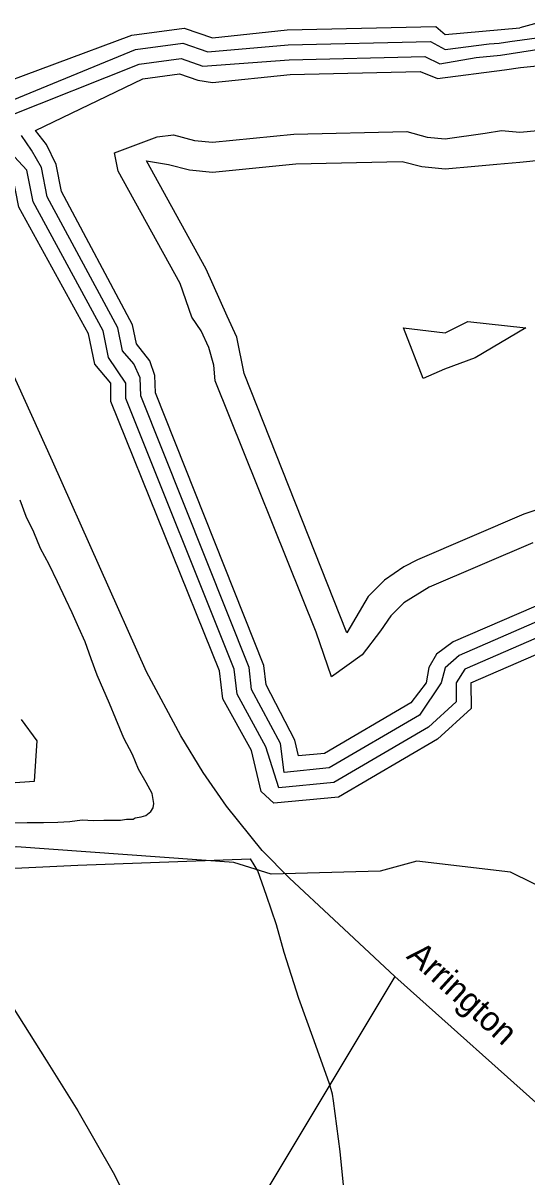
# Model space of a CAD drawing. Extents: x 2260773 to 2342389, y 552869 to 618546.
# Drawn here: x 2299462 to 2300814, y 575994 to 579090 of the extents above; entities that cross this region are included whole.
import ezdxf

# ---------------------------------------------------------------- set-up
doc = ezdxf.new("R2010")
doc.units = 0
for name, color, linetype in [('Exist Hydrographic Buffer Line', 7, 'Continuous'), ('Exist Hydrographic Lake Shore', 7, 'Continuous'), ('Exist Hydrographic Misc Water Feature', 7, 'Continuous'), ('Exist Road Non-System Type 51', 7, 'Continuous'), ('Exist Road Primary NC Attributed', 7, 'Continuous'), ('Exist Road Primary NC Label', 7, 'Continuous'), ('Exist Road Secondary Type 51 Attributed', 7, 'Continuous')]:
    doc.layers.add(name, color=color, linetype=linetype)

msp = doc.modelspace()

# ---------------------------------------------------------------- linework, layer by layer
at = {"layer": 'Exist Hydrographic Buffer Line'}
for points in [[(2299369.8, 578857.3), (2299763.7, 579018.9), (2299890.8, 579035.9), (2299957.7, 579012.6), (2300173.6, 579031.6), (2300555.2, 579040.7), (2300595, 579019.2), (2300713.3, 579034.1), (2300739.8, 579036.2), (2300768.4, 579040.2), (2300854, 579052.5)], [(2299418.6, 578838.8), (2299773.5, 578979.8), (2299886.7, 578995), (2299944.8, 578974.8), (2300176.3, 578991.6), (2300540.8, 579000.3), (2300581, 578980.3), (2300678.6, 578997.4), (2300743.9, 579003.5), (2300886.7, 579025.9)], [(2300201.7, 577123.2), (2300191.8, 577165.6), (2300114.3, 577314), (2300108.2, 577365.6), (2299818, 578097.8), (2299816.2, 578144.6), (2299802, 578183.8), (2299766.4, 578228.9), (2299755.5, 578280.5), (2299565, 578637.7), (2299550.8, 578710.5), (2299525, 578764.4), (2299495.7, 578801.8), (2299783.2, 578940.8), (2299882.4, 578954.1), (2299931.4, 578937), (2299971, 578930.3), (2300178.7, 578951.6), (2300528.1, 578960), (2300574.3, 578941), (2300754.1, 578964.4), (2300796.9, 578970.8), (2300841.8, 578974.9)], [(2300290.3, 577335.6), (2300248.8, 577455.7), (2299977.6, 578130.2), (2299973.9, 578172.4), (2299961, 578219.5), (2299940.4, 578263.7), (2299914.8, 578300.5), (2299883.4, 578390.7), (2299717.3, 578693), (2299707.7, 578741.6), (2299822.5, 578784.6), (2299866, 578790.5), (2299922.6, 578774.6), (2299971, 578770.3), (2300189.2, 578791.9), (2300492.4, 578799.1), (2300546.6, 578783.4), (2300595, 578779.1), (2300702, 578794.8), (2300746.5, 578801.3), (2300795.1, 578797.1), (2300843.5, 578801.3)], [(2300162.9, 577079.3), (2300152.7, 577156.4), (2300075.6, 577301.4), (2300068.6, 577360.7), (2299778, 578090.1), (2299776.8, 578137.6), (2299759.2, 578175.2), (2299729.2, 578210.7), (2299716.3, 578272.3), (2299527.1, 578623.9), (2299511.5, 578702.8), (2299484.4, 578748.6), (2299458.2, 578788.1)], [(2300149, 577037.7), (2300113.9, 577147.3), (2300036.8, 577288.8), (2300028.8, 577356), (2299738.1, 578082.3), (2299738.1, 578123.7), (2299691.9, 578192.7), (2299677.4, 578264), (2299488.9, 578610), (2299472.3, 578695.1), (2299427.2, 578743.7)], [(2300331.1, 577454), (2300055.7, 578149.9), (2300036.2, 578246.9), (2300009.8, 578303.8), (2299953.6, 578429.3), (2299793.2, 578720.7), (2299852.5, 578710.4), (2299908.5, 578695.8), (2299971, 578690.3), (2300194.3, 578711.9), (2300479.5, 578718.8), (2300532.4, 578704.7), (2300595, 578699.1), (2300674.7, 578706.2), (2300733.6, 578711.5), (2300795.1, 578717), (2300857.4, 578722.6)], [(2300535.5, 578136.1), (2300482.8, 578271.9), (2300595, 578259.1), (2300656.1, 578289.2), (2300811.5, 578272.4), (2300675.8, 578191.9), (2300593.5, 578161.3), (2300535.5, 578136.1)], [(2301195.6, 577901.7), (2300806.4, 577771.8), (2300520.3, 577649.5), (2300484, 577631.2), (2300432.6, 577595.2), (2300388.3, 577550.8), (2300331.1, 577454)], [(2300830, 577695.3), (2300552.3, 577576.1), (2300484, 577533.9), (2300449.6, 577499.4), (2300421.5, 577459.4), (2300372.5, 577394.6), (2300290.3, 577335.6)], [(2300877.5, 577542.6), (2300616.1, 577429.4), (2300572, 577396.6), (2300551.3, 577360.5), (2300544.1, 577319.4), (2300502.7, 577265.4), (2300271.2, 577129.9), (2300201.7, 577123.2)], [(2300889.2, 577504.3), (2300632.1, 577392.7), (2300594.8, 577359.4), (2300584.1, 577319.4), (2300526.5, 577233), (2300283.7, 577091), (2300162.9, 577079.3)], [(2300901.3, 577466.1), (2300648.1, 577356.1), (2300624.1, 577319.4), (2300624.7, 577268.1), (2300550.3, 577200.6), (2300296.6, 577052), (2300149, 577037.7)]]:
    msp.add_lwpolyline(points, dxfattribs=at)
at = {"layer": 'Exist Hydrographic Lake Shore'}
for points in [[(2301427.1, 577625.9), (2301685, 577669.1), (2301867.1, 577765.1), (2302316, 577868.6), (2302305.1, 578068.3), (2302280.1, 578083.7), (2302211, 578274.5), (2301967, 578523.9), (2301816.1, 578655.6), (2301723, 578779.8), (2301580, 578859.4), (2301404.1, 578983.5), (2301245, 579055.8), (2300920, 579111.6), (2300795.1, 579077.1)], [(2299655, 578174.5), (2299638, 578255.9), (2299451, 578596.2), (2299432.9, 578687.3), (2299390.9, 578721.8), (2299382.9, 578760.7), (2299349.1, 578795.5), (2299332.1, 578844), (2299315, 578869.6), (2299340.1, 578903.4), (2299754.1, 579058), (2299894.9, 579076.8), (2299971, 579050.3)], [(2299971, 579050.3), (2300170.9, 579071.5), (2300570, 579081.1), (2300595, 579059.1), (2300795.1, 579077.1)], [(2300664.1, 577319.4), (2300665.1, 577250.6), (2300574.1, 577168.2), (2300308.9, 577013), (2300135, 576996.2), (2300101, 577027.6), (2300075, 577138.1), (2299998.1, 577276.2), (2299989, 577351.3), (2299698.1, 578074.6), (2299698.1, 578123.7), (2299655, 578174.5)], [(2300664.1, 577319.4), (2300913, 577427.9), (2301411.1, 577582.6), (2301427.1, 577625.9)], [(2298802, 577008), (2299493, 577055.5), (2299500, 577164.1), (2299458, 577221.5)]]:
    msp.add_lwpolyline(points, dxfattribs=at)
at = {"layer": 'Exist Hydrographic Misc Water Feature'}
for points in [[(2299413.5, 576943.7), (2299473.5, 576944.4), (2299517.4, 576944.7), (2299555.8, 576945.4), (2299587.6, 576947.5), (2299621, 576951.8), (2299651.3, 576950.1), (2299679, 576950.7), (2299701.2, 576950.7), (2299723.3, 576951), (2299739.5, 576953.4), (2299757.3, 576953.6), (2299763.1, 576957.6), (2299779.3, 576959.6), (2299791.4, 576963.9), (2299804.9, 576974), (2299810.9, 576984.1), (2299812.9, 576995.9), (2299808.6, 577022.1), (2299792.4, 577051.7), (2299771.7, 577087.7), (2299755.7, 577127.4), (2299732.7, 577171), (2299710.8, 577222.5), (2299694, 577264.4), (2299661, 577340.3), (2299645, 577383.7), (2299628.4, 577429.6), (2299611.7, 577467.4), (2299593.7, 577507.4), (2299577.1, 577543.2), (2299554.3, 577590.8), (2299532, 577636.7), (2299509.4, 577680.3), (2299491.2, 577724), (2299470.5, 577766), (2299454.3, 577809.4)], [(2304155.1, 574914), (2304062.2, 574982.5), (2303727.1, 575185.5), (2303391.1, 575424.6), (2302378.1, 575928.5), (2302202, 576036.2), (2301716, 576311.9), (2301356.1, 576527.1), (2301029.1, 576704.2), (2300954, 576720.8), (2300770.1, 576811.8), (2300519.1, 576841.1), (2300420.1, 576814.1), (2300128.1, 576805.6), (2300028, 576837.7), (2299445, 576879.7), (2299095, 576859), (2298945.9, 576800.5), (2298723.1, 576565.1), (2298592, 576362.9), (2298502, 576211.6)], [(2298583.8, 576235.3), (2298851.6, 576583.9), (2298865.8, 576604), (2298875.2, 576618), (2298879.3, 576622.2), (2298889.6, 576632.1), (2298904.9, 576650.4), (2298934.5, 576672.7), (2298947, 576680.6), (2298954.4, 576684.8), (2298964.8, 576690.9), (2298976.5, 576700.9), (2298986.3, 576713.2), (2298996.4, 576725.5), (2299006, 576737.4), (2299016.3, 576747.6), (2299023.9, 576757.4), (2299031.5, 576767.6), (2299037.6, 576781.7), (2299045.2, 576803.7), (2299608.9, 576830), (2300072.3, 576846.9)], [(2299776.4, 574792.9), (2299752.8, 574972.5), (2300038.1, 575009.4), (2300423.3, 575063.7), (2300414.3, 575167.7), (2300387.5, 575405.3), (2300357.1, 575656.5), (2300323.7, 575953.8), (2300312.8, 576061.7), (2300295, 576197.8), (2300292.9, 576215.6), (2300284.3, 576243.6), (2300243.7, 576358.9), (2300202.1, 576472.6), (2300162.7, 576596.1), (2300142, 576669.8), (2300115.2, 576749.2), (2300092.6, 576815.1), (2300072.3, 576846.9)]]:
    msp.add_lwpolyline(points, dxfattribs=at)
at = {"layer": 'Exist Road Non-System Type 51'}
msp.add_lwpolyline([(2298764.1, 576569.7), (2298834.8, 576661.3), (2298868.6, 576699.9), (2298905.5, 576730.4), (2298923.2, 576735.3), (2298963.9, 576735.1), (2299022.8, 576725.6), (2299156.2, 576703.1), (2299244.6, 576679.8), (2299288, 576657.3), (2299305.7, 576644.4), (2299324.9, 576621.9), (2299345.8, 576586.5), (2299402.1, 576499.7), (2299524.2, 576306.8), (2299609.4, 576170.9), (2299704.2, 576005.3), (2299821.5, 575777), (2299903.4, 575591.3)], dxfattribs=at)
at = {"layer": 'Exist Road Primary NC Attributed'}
for points in [[(2300459.9, 576531), (2300296.1, 576684.6), (2300177.4, 576794.9), (2300103.9, 576869.8), (2300008.5, 576988.5), (2299945.9, 577079.1), (2299885.9, 577176.9), (2299793.1, 577349.2), (2299541, 577914.6), (2299054, 578989.7), (2298973.6, 579167.3)], [(2302887.5, 574360.5), (2302845.1, 574386.1), (2302701.1, 574510), (2302489, 574703), (2301745, 575383.1), (2300459.9, 576531)]]:
    msp.add_lwpolyline(points, dxfattribs=at)
at = {"layer": 'Exist Road Secondary Type 51 Attributed'}
msp.add_lwpolyline([(2300459.9, 576531), (2300122, 575967.5), (2299903.4, 575591.3), (2299868.1, 575531.8), (2299823.1, 575455.4), (2299749.2, 575336.4), (2299684.9, 575231.9), (2299624.7, 575143), (2299572.4, 575067.9), (2299514.6, 575000.4), (2299458.3, 574944.1), (2299379.7, 574878.7), (2299281.6, 574807.5), (2299177.1, 574743.2), (2298985.9, 574625.8), (2298754.5, 574473), (2298534.3, 574331.5), (2298412.2, 574264), (2298365.6, 574231.9), (2298312.6, 574195.7), (2298182.4, 574093.6), (2297952.7, 573895.2), (2297864.7, 573828.6), (2297791, 573779.2)], dxfattribs=at)

# ---------------------------------------------------------------- texts
at = {"layer": 'Exist Road Primary NC Label'}
msp.add_text('Arrington', height=65.62, rotation=317.6595, dxfattribs=at).set_placement((2300488.3, 576582.8))

doc.saveas('drawing.dxf')
